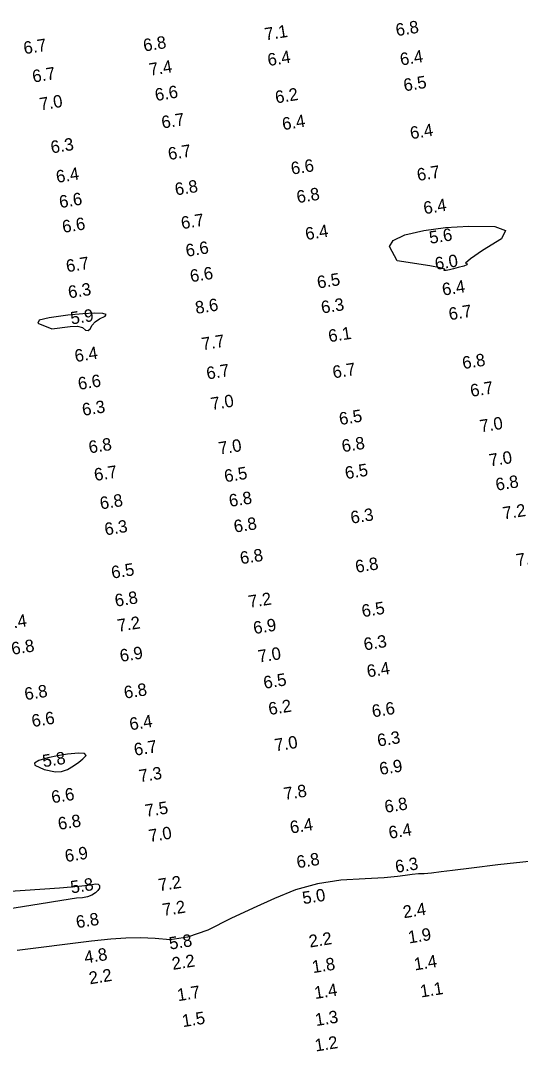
# Model space of a CAD drawing. Extents: x 988130 to 1132882, y 654656 to 841453.
# Drawn here: x 1105566 to 1105767.2, y 665912.6 to 666327.3 of the extents above; entities that cross this region are included whole.
import ezdxf

# ---------------------------------------------------------------- set-up
doc = ezdxf.new("R2010")
doc.units = 0
doc.layers.add('V-TOPO-MINR', color=7, linetype='Continuous')
doc.layers.add('V-TOPO-SOUN', color=7, linetype='Continuous')

msp = doc.modelspace()

# ---------------------------------------------------------------- linework, layer by layer
at = {"layer": 'V-TOPO-MINR'}
for points in [[(1105717.58, 666230.58), (1105714.49, 666236.32), (1105716.04, 666238.84), (1105720.67, 666241.03), (1105728.38, 666242.87), (1105736.98, 666244.05), (1105746.47, 666244.58), (1105756.84, 666244.46), (1105761.2, 666242.78), (1105759.56, 666239.53), (1105751.91, 666234.72), (1105747.06, 666231.43), (1105745.03, 666229.67), (1105745.8, 666229.43), (1105745.58, 666229.05), (1105744.37, 666228.53), (1105742.16, 666227.87), (1105740.25, 666227.37), (1105738.64, 666227), (1105737.33, 666226.79), (1105736.59, 666226.76), (1105736.43, 666226.91), (1105736.84, 666227.26), (1105734.92, 666227.82), (1105730.69, 666228.59)], [(1105578.66, 666203.22), (1105586.03, 666204.26), (1105588.89, 666204.27), (1105590.93, 666203.77), (1105592.14, 666202.76), (1105593.18, 666202.59), (1105594.06, 666203.25), (1105594.77, 666204.73), (1105596.01, 666206.07), (1105597.78, 666207.26), (1105600.09, 666208.31), (1105600.53, 666209.04), (1105599.11, 666209.46), (1105595.83, 666209.57), (1105591.14, 666209.32), (1105585.05, 666208.71), (1105577.56, 666207.74), (1105573.52, 666206.7), (1105572.93, 666205.59)], [(1105575.48, 666025.99), (1105580.14, 666024.97), (1105582.51, 666025.13), (1105584.92, 666025.94), (1105587.37, 666027.42), (1105589.44, 666028.86), (1105591.12, 666030.26), (1105592.4, 666031.62), (1105591.8, 666032.39), (1105589.32, 666032.56), (1105584.95, 666032.13), (1105580.85, 666031.49), (1105577.01, 666030.63), (1105573.43, 666029.56), (1105571.67, 666028.56), (1105571.73, 666027.65)]]:
    msp.add_lwpolyline(points, close=True, dxfattribs=at)
for points in [[(1105771.87, 665989.07), (1105758.14, 665987.55), (1105747.47, 665986.32), (1105739.85, 665985.38), (1105735.27, 665984.73), (1105731.46, 665984.28), (1105728.41, 665984.02), (1105726.11, 665983.95), (1105723.57, 665983.74), (1105720.77, 665983.38), (1105717.73, 665982.88), (1105712.39, 665982.39), (1105704.77, 665981.92), (1105694.86, 665981.47), (1105685.47, 665980), (1105676.62, 665977.52), (1105668.28, 665974.04), (1105659.63, 665970.18), (1105650.66, 665965.96), (1105641.38, 665961.38), (1105633.21, 665958.52), (1105626.16, 665957.38), (1105620.23, 665957.96), (1105614.29, 665958.2), (1105608.35, 665958.12), (1105602.41, 665957.7), (1105594.58, 665956.91), (1105584.86, 665955.75), (1105573.25, 665954.22), (1105564.64, 665953.08)], [(1105559.91, 665976.87), (1105581.65, 665978.4), (1105589.49, 665979.04), (1105594.31, 665979.56), (1105596.1, 665979.95), (1105597.26, 665979.87), (1105597.8, 665979.3), (1105597.72, 665978.25), (1105597.18, 665977.26), (1105596.19, 665976.32), (1105594.74, 665975.44), (1105592.97, 665974.79), (1105590.89, 665974.37), (1105588.48, 665974.17), (1105582.67, 665973.33), (1105573.45, 665971.84), (1105560.83, 665969.71)]]:
    msp.add_lwpolyline(points, dxfattribs=at)

# ---------------------------------------------------------------- texts
at = {"layer": 'V-TOPO-SOUN'}
for s, p in [('7.1', (1105664.63, 666319.28)), ('6.8', (1105717.39, 666320.98)), ('6.7', (1105567.58, 666313.71)), ('6.8', (1105615.77, 666314.8)), ('6.4', (1105665.8, 666308.96)), ('6.4', (1105719.13, 666309.16)), ('6.7', (1105571.14, 666302.31)), ('7.4', (1105618.14, 666305.07)), ('6.5', (1105720.52, 666298.78)), ('6.6', (1105620.49, 666294.88)), ('6.2', (1105668.87, 666293.92)), ('7.0', (1105574.03, 666291.15)), ('6.7', (1105623.11, 666283.8)), ('6.4', (1105671.69, 666283.17)), ('6.4', (1105723.17, 666279.51)), ('6.3', (1105578.52, 666273.8)), ('6.7', (1105625.76, 666271.14)), ('6.6', (1105675.21, 666265.26)), ('6.4', (1105580.69, 666261.93)), ('6.7', (1105725.94, 666262.71)), ('6.8', (1105628.5, 666256.9)), ('6.6', (1105581.93, 666251.81)), ('6.8', (1105677.51, 666253.8)), ('6.4', (1105728.56, 666249.35)), ('6.7', (1105630.99, 666243.32)), ('6.6', (1105583.16, 666241.83)), ('6.4', (1105680.99, 666238.94)), ('5.6', (1105730.88, 666237.43)), ('6.6', (1105632.86, 666232.22)), ('6.0', (1105733.17, 666226.96)), ('6.7', (1105584.72, 666225.98)), ('6.6', (1105634.61, 666221.97)), ('6.5', (1105685.75, 666219.43)), ('6.3', (1105585.54, 666215.49)), ('6.4', (1105736.06, 666216.58)), ('8.6', (1105636.7, 666209.23)), ('6.3', (1105687.36, 666209.36)), ('6.7', (1105738.72, 666206.68)), ('5.9', (1105586.5, 666204.99)), ('6.1', (1105690.28, 666197.83)), ('7.7', (1105639.25, 666194.65)), ('6.4', (1105588.18, 666189.84)), ('6.8', (1105744.18, 666187.03)), ('6.7', (1105641.2, 666182.84)), ('6.7', (1105691.97, 666183.31)), ('6.6', (1105589.51, 666178.67)), ('6.7', (1105747.39, 666175.86)), ('7.0', (1105642.95, 666170.56)), ('6.3', (1105591.18, 666168.22)), ('6.5', (1105694.6, 666164.52)), ('7.0', (1105751.24, 666161.59)), ('6.8', (1105593.81, 666153.12)), ('7.0', (1105646.08, 666152.66)), ('6.8', (1105695.67, 666153.59)), ('7.0', (1105754.95, 666147.85)), ('6.7', (1105596, 666142.01)), ('6.5', (1105648.39, 666141.49)), ('6.5', (1105696.97, 666142.75)), ('6.8', (1105757.59, 666138.1)), ('6.8', (1105650.27, 666131.58)), ('6.8', (1105598.31, 666130.56)), ('6.3', (1105699.21, 666124.82)), ('7.2', (1105760.47, 666126.54)), ('6.3', (1105600.18, 666120.12)), ('6.8', (1105652.21, 666121.23)), ('6.8', (1105654.72, 666108.52)), ('7.1', (1105765.86, 666107.66)), ('6.5', (1105602.91, 666102.72)), ('6.8', (1105701.14, 666105.08)), ('6.8', (1105604.32, 666091.44)), ('7.2', (1105658.11, 666090.95)), ('6.5', (1105703.69, 666087.21)), ('7.4', (1105559.64, 666082.19)), ('7.2', (1105605.33, 666081.34)), ('6.9', (1105660.07, 666080.42)), ('6.3', (1105704.51, 666073.84)), ('6.8', (1105562.68, 666072.07)), ('6.9', (1105606.34, 666069.21)), ('7.0', (1105661.94, 666068.95)), ('6.4', (1105705.76, 666063)), ('6.5', (1105664.15, 666058.41)), ('6.8', (1105567.97, 666053.81)), ('6.8', (1105608.01, 666054.43)), ('6.2', (1105666.16, 666047.86)), ('6.6', (1105707.79, 666046.92)), ('6.6', (1105570.84, 666043.01)), ('6.4', (1105610.21, 666041.7)), ('7.0', (1105668.65, 666033.25)), ('6.3', (1105709.96, 666035.17)), ('6.7', (1105612.04, 666031.48)), ('5.8', (1105575.22, 666026.85)), ('6.9', (1105710.82, 666023.74)), ('7.3', (1105614.04, 666020.82)), ('6.6', (1105578.79, 666012.35)), ('7.8', (1105672.33, 666013.67)), ('7.5', (1105616.51, 666006.85)), ('6.8', (1105712.89, 666008.5)), ('6.8', (1105581.45, 666001.64)), ('6.4', (1105674.83, 666000.17)), ('7.0', (1105617.97, 665996.75)), ('6.4', (1105714.55, 665998.07)), ('6.9', (1105584.24, 665988.68)), ('6.8', (1105677.48, 665986.21)), ('6.3', (1105717.18, 665984.37)), ('5.8', (1105586.51, 665976.07)), ('7.2', (1105621.84, 665976.96)), ('5.0', (1105679.81, 665971.75)), ('7.2', (1105623.5, 665966.99)), ('2.4', (1105720.31, 665966.11)), ('6.8', (1105588.72, 665962.08)), ('5.8', (1105626.17, 665953.47)), ('2.2', (1105682.46, 665954.32)), ('1.9', (1105722.38, 665955.95)), ('4.8', (1105592.06, 665947.9)), ('2.2', (1105627.32, 665945.32)), ('1.4', (1105724.73, 665945.11)), ('1.8', (1105683.74, 665944.02)), ('2.2', (1105593.92, 665939.52)), ('1.7', (1105629.42, 665932.73)), ('1.4', (1105684.62, 665933.61)), ('1.1', (1105727.21, 665934.22)), ('1.5', (1105631.39, 665922.29)), ('1.3', (1105684.96, 665922.73)), ('1.2', (1105684.83, 665912.48))]:
    msp.add_text(s, height=5, rotation=9.0039, dxfattribs=at).set_placement(p)

doc.saveas('drawing.dxf')
